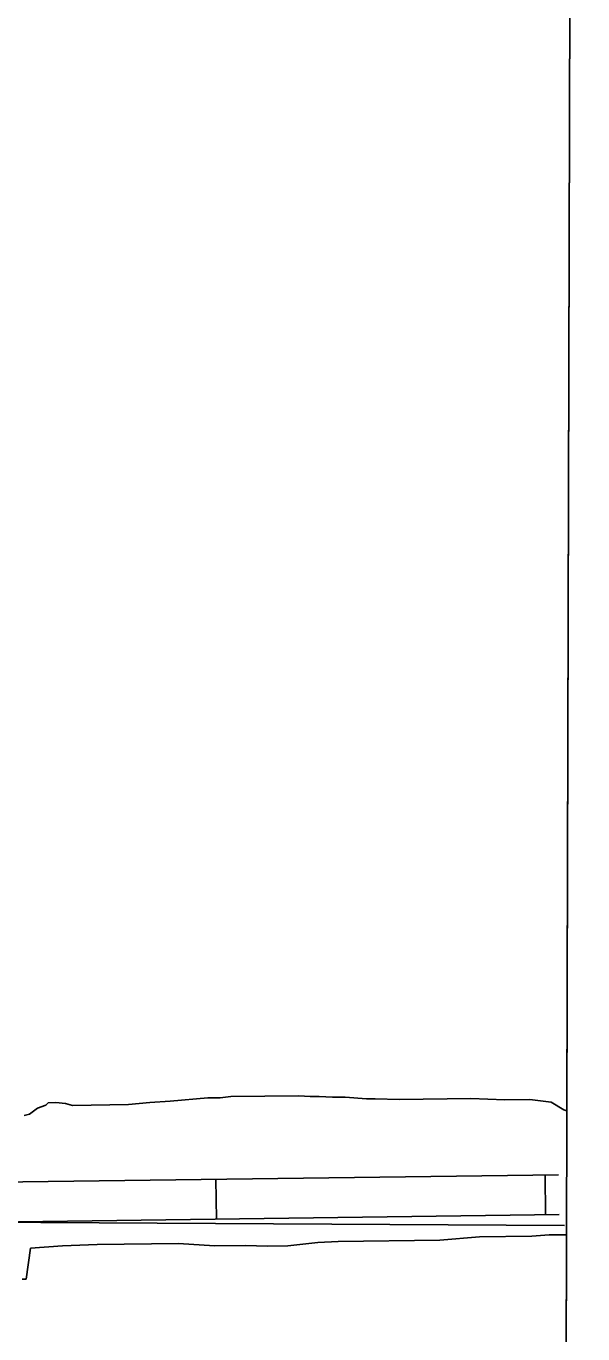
# Model space of a CAD drawing. Extents: x 3148686 to 3186545, y 916144 to 941516.
# Drawn here: x 3183877 to 3184296, y 934963 to 935948 of the extents above; entities that cross this region are included whole.
import ezdxf

# ---------------------------------------------------------------- set-up
doc = ezdxf.new("R2010")
doc.units = 0
for name, color, linetype in [('V-GRID-FRAM', 7, 'Continuous'), ('V-ROAD-CNTR', 7, 'Continuous'), ('V-SITE-VEGE', 7, 'Continuous'), ('V-TOPO-SHOR', 7, 'Continuous')]:
    doc.layers.add(name, color=color, linetype=linetype)

msp = doc.modelspace()

# ---------------------------------------------------------------- linework, layer by layer
at = {"layer": 'V-GRID-FRAM'}
msp.add_lwpolyline([(3152987.17, 939742.73), (3184296.34, 939644.82), (3184247.4, 921455.76), (3152922.35, 921553.72), (3152987.17, 939742.73)], dxfattribs=at)
at = {"layer": 'V-ROAD-CNTR'}
for p, q in [((3184267.88, 935082.71), (3184268.27, 935052.72)), ((3184020.03, 935079.45), (3184020.43, 935049.45))]:
    msp.add_line(p, q, dxfattribs=at)
for points in [[(3182167.95, 935086.35), (3182851.89, 935081.79), (3183252.67, 935081.86), (3183387.37, 935073.98), (3183589.57, 935074.84), (3183778.03, 935076.26), (3184278.1, 935082.85)], [(3182167.95, 935056.35), (3182851.79, 935051.79), (3183251.79, 935051.86), (3183386.56, 935043.97), (3183589.74, 935044.84), (3183778.34, 935046.26), (3184278.49, 935052.85)]]:
    msp.add_lwpolyline(points, dxfattribs=at)
at = {"layer": 'V-SITE-VEGE'}
for p, q in [((3184294.8, 939070.48), (3184284.2, 935131)), ((3184013.83, 935140.75), (3183985.43, 935138.21)), ((3184023.29, 935140.87), (3184013.83, 935140.75)), ((3184031.3, 935141.7), (3184023.29, 935140.87)), ((3184082.31, 935142.34), (3184031.3, 935141.7)), ((3184091.06, 935141.71), (3184082.31, 935142.34)), ((3184097.62, 935141.8), (3184091.06, 935141.71)), ((3184107.83, 935141.19), (3184097.62, 935141.8)), ((3184117.3, 935141.31), (3184107.83, 935141.19)), ((3184133.35, 935140.06), (3184117.3, 935141.31)), ((3184139.91, 935140.14), (3184133.35, 935140.06)), ((3184158.13, 935139.63), (3184139.91, 935140.14)), ((3184212.05, 935140.31), (3184158.13, 935139.63)), ((3184237.57, 935139.17), (3184212.05, 935140.31)), ((3184256.52, 935139.4), (3184237.57, 935139.17)), ((3184272.58, 935137.42), (3184256.52, 935139.4)), ((3183885.49, 935133.11), (3183879.66, 935128.54)), ((3183891.87, 935135.35), (3183885.49, 935133.11)), ((3183893.63, 935137.07), (3183891.87, 935135.35)), ((3183899.45, 935137.14), (3183893.63, 935137.07)), ((3183906.75, 935136.5), (3183899.45, 935137.14)), ((3183911.87, 935135.11), (3183906.75, 935136.5)), ((3183954.13, 935135.64), (3183911.87, 935135.11)), ((3183970.14, 935137.3), (3183954.13, 935135.64)), ((3183985.43, 935138.21), (3183970.14, 935137.3)), ((3184282.12, 935131.7), (3184272.58, 935137.42)), ((3184284.2, 935131), (3184282.12, 935131.7)), ((3183879.66, 935128.54), (3183875.6, 935127.43)), ((3183930.66, 935030.4), (3183904.44, 935029.35)), ((3183991.87, 935031.17), (3183930.66, 935030.4)), ((3184018.86, 935029.32), (3183991.87, 935031.17)), ((3184096.8, 935031.74), (3184074.24, 935029.28)), ((3184112.09, 935032.66), (3184096.8, 935031.74)), ((3184188.6, 935033.62), (3184112.09, 935032.66)), ((3184218.45, 935036.17), (3184188.6, 935033.62)), ((3184257.8, 935036.66), (3184218.45, 935036.17)), ((3184270.9, 935037.55), (3184257.8, 935036.66)), ((3184283.95, 935037.72), (3184270.9, 935037.55)), ((3184279.8, 933494.93), (3184283.95, 935037.72)), ((3183880.41, 935027.59), (3183877.05, 935004.13)), ((3183904.44, 935029.35), (3183880.41, 935027.59)), ((3184042.17, 935029.61), (3184018.86, 935029.32)), ((3184058.94, 935029.09), (3184042.17, 935029.61)), ((3184074.24, 935029.28), (3184058.94, 935029.09)), ((3183877.05, 935004.13), (3183874.16, 935004.16))]:
    msp.add_line(p, q, dxfattribs=at)
at = {"layer": 'V-TOPO-SHOR'}
msp.add_lwpolyline([(3180871.1, 935041.15), (3182748.88, 935053.51), (3184282.62, 935044.73)], dxfattribs=at)

doc.saveas('drawing.dxf')
